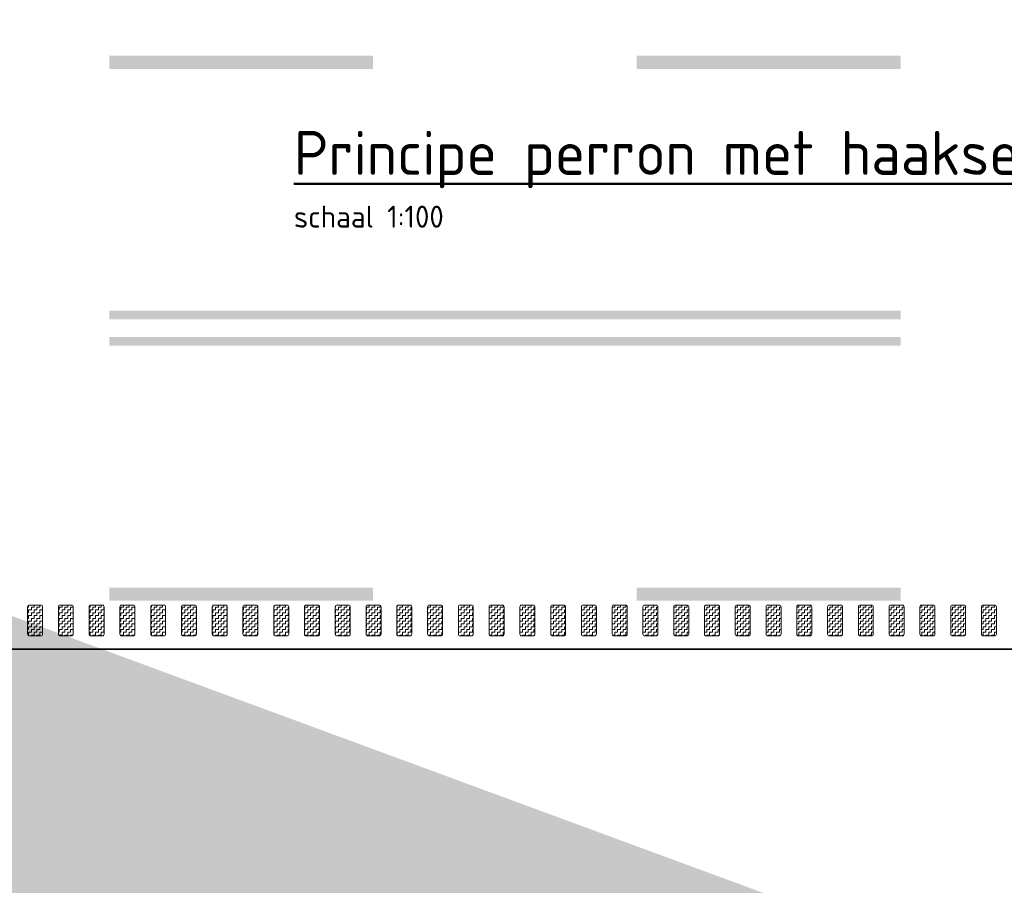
# Model space of a CAD drawing. Header units: metres. Extents: x -699 to 2316, y -1199 to 781.
# Tile 415 of 593: x 795 to 806, y -201 to -191. Entities that reach past the tile are written whole.
import ezdxf

# ---------------------------------------------------------------- set-up
doc = ezdxf.new("R2010")
doc.units = ezdxf.units.M
doc.linetypes.add('VW-3-3_STREEP', pattern=[6, 3, -3])
doc.linetypes.add('VW-9-3_STREEP', pattern=[12, 9, -3])
for name, color, linetype, lineweight in [('N-WA-VW-MARKERING_DYNAMISCH-G', 7, 'Continuous', 35), ('N-WE-VH-KANTVERHARDING-G', 210, 'Continuous', 35), ('N-WE-VW-MARKERING_LANGS_STREEP_33-G', 7, 'VW-3-3_STREEP', 13), ('N-WE-VW-MARKERING_LANGS_STREEP_93-G', 7, 'VW-9-3_STREEP', 13), ('X-XX-AL-T25', 7, 'Continuous', 25), ('X-XX-AL-T50', 130, 'Continuous', 50)]:
    doc.layers.add(name, color=color, linetype=linetype, lineweight=lineweight)
doc.layers.add('X-XX-AL-TEKENBLAD_VIEWPORT-G', color=7, linetype='Continuous', lineweight=18, plot=False)
doc.styles.add('NLCS-ISO-M100-T25', font='NLCS-ISO.ttf', dxfattribs={"height": 0.25})
doc.styles.add('NLCS-ISO-M100-T50', font='NLCS-ISO.ttf', dxfattribs={"height": 0.5})
pattern_1 = [(180, (0, 63.882073), (-0.03175, -0.03175), [0.03175, -0.03175]), (270, (-0.03175, 63.882073), (0.03175, -0.03175), [0.03175, -0.03175])]

msp = doc.modelspace()

# ---------------------------------------------------------------- hatches: boundary and pattern name
at = {"layer": 'N-WA-VW-MARKERING_DYNAMISCH-G', "lineweight": 9}
h = msp.add_hatch(dxfattribs=at)
h.set_pattern_fill('ZIGZAG', color=8, scale=0.01, angle=180, style=0)
h.set_pattern_definition(pattern_1)
edge = h.paths.add_edge_path()
edge.add_line((794.9017, -197.6506), (795.0317, -197.6506))
edge.add_arc((795.0317, -197.6706), 0.02, 0, 90, ccw=False)
edge.add_line((795.0517, -197.6706), (795.0517, -197.9806))
edge.add_arc((795.0317, -197.9806), 0.02, 270, 360, ccw=False)
edge.add_line((795.0317, -198.0006), (794.9017, -198.0006))
edge.add_arc((794.9017, -197.9806), 0.02, 180, 270, ccw=False)
edge.add_line((794.8817, -197.9806), (794.8817, -197.6706))
edge.add_arc((794.9017, -197.6706), 0.02, 90, 180, ccw=False)
h = msp.add_hatch(dxfattribs=at)
h.set_pattern_fill('ZIGZAG', color=8, scale=0.01, angle=180, style=0)
h.set_pattern_definition(pattern_1)
edge = h.paths.add_edge_path()
edge.add_line((795.2517, -197.6506), (795.3817, -197.6506))
edge.add_arc((795.3817, -197.6706), 0.02, 0, 90, ccw=False)
edge.add_line((795.4017, -197.6706), (795.4017, -197.9806))
edge.add_arc((795.3817, -197.9806), 0.02, 270, 360, ccw=False)
edge.add_line((795.3817, -198.0006), (795.2517, -198.0006))
edge.add_arc((795.2517, -197.9806), 0.02, 180, 270, ccw=False)
edge.add_line((795.2317, -197.9806), (795.2317, -197.6706))
edge.add_arc((795.2517, -197.6706), 0.02, 90, 180, ccw=False)
h = msp.add_hatch(dxfattribs=at)
h.set_pattern_fill('ZIGZAG', color=8, scale=0.01, angle=180, style=0)
h.set_pattern_definition(pattern_1)
edge = h.paths.add_edge_path()
edge.add_line((795.6017, -197.6506), (795.7317, -197.6506))
edge.add_arc((795.7317, -197.6706), 0.02, 0, 90, ccw=False)
edge.add_line((795.7517, -197.6706), (795.7517, -197.9806))
edge.add_arc((795.7317, -197.9806), 0.02, 270, 360, ccw=False)
edge.add_line((795.7317, -198.0006), (795.6017, -198.0006))
edge.add_arc((795.6017, -197.9806), 0.02, 180, 270, ccw=False)
edge.add_line((795.5817, -197.9806), (795.5817, -197.6706))
edge.add_arc((795.6017, -197.6706), 0.02, 90, 180, ccw=False)
h = msp.add_hatch(dxfattribs=at)
h.set_pattern_fill('ZIGZAG', color=8, scale=0.01, angle=180, style=0)
h.set_pattern_definition(pattern_1)
edge = h.paths.add_edge_path()
edge.add_line((795.9517, -197.6506), (796.0817, -197.6506))
edge.add_arc((796.0817, -197.6706), 0.02, 0, 90, ccw=False)
edge.add_line((796.1017, -197.6706), (796.1017, -197.9806))
edge.add_arc((796.0817, -197.9806), 0.02, 270, 360, ccw=False)
edge.add_line((796.0817, -198.0006), (795.9517, -198.0006))
edge.add_arc((795.9517, -197.9806), 0.02, 180, 270, ccw=False)
edge.add_line((795.9317, -197.9806), (795.9317, -197.6706))
edge.add_arc((795.9517, -197.6706), 0.02, 90, 180, ccw=False)
h = msp.add_hatch(dxfattribs=at)
h.set_pattern_fill('ZIGZAG', color=8, scale=0.01, angle=180, style=0)
h.set_pattern_definition(pattern_1)
edge = h.paths.add_edge_path()
edge.add_line((796.3017, -197.6506), (796.4317, -197.6506))
edge.add_arc((796.4317, -197.6706), 0.02, 0, 90, ccw=False)
edge.add_line((796.4517, -197.6706), (796.4517, -197.9806))
edge.add_arc((796.4317, -197.9806), 0.02, 270, 360, ccw=False)
edge.add_line((796.4317, -198.0006), (796.3017, -198.0006))
edge.add_arc((796.3017, -197.9806), 0.02, 180, 270, ccw=False)
edge.add_line((796.2817, -197.9806), (796.2817, -197.6706))
edge.add_arc((796.3017, -197.6706), 0.02, 90, 180, ccw=False)
h = msp.add_hatch(dxfattribs=at)
h.set_pattern_fill('ZIGZAG', color=8, scale=0.01, angle=180, style=0)
h.set_pattern_definition(pattern_1)
edge = h.paths.add_edge_path()
edge.add_line((796.6517, -197.6506), (796.7817, -197.6506))
edge.add_arc((796.7817, -197.6706), 0.02, 0, 90, ccw=False)
edge.add_line((796.8017, -197.6706), (796.8017, -197.9806))
edge.add_arc((796.7817, -197.9806), 0.02, 270, 360, ccw=False)
edge.add_line((796.7817, -198.0006), (796.6517, -198.0006))
edge.add_arc((796.6517, -197.9806), 0.02, 180, 270, ccw=False)
edge.add_line((796.6317, -197.9806), (796.6317, -197.6706))
edge.add_arc((796.6517, -197.6706), 0.02, 90, 180, ccw=False)
h = msp.add_hatch(dxfattribs=at)
h.set_pattern_fill('ZIGZAG', color=8, scale=0.01, angle=180, style=0)
h.set_pattern_definition(pattern_1)
edge = h.paths.add_edge_path()
edge.add_line((797.0017, -197.6506), (797.1317, -197.6506))
edge.add_arc((797.1317, -197.6706), 0.02, 0, 90, ccw=False)
edge.add_line((797.1517, -197.6706), (797.1517, -197.9806))
edge.add_arc((797.1317, -197.9806), 0.02, 270, 360, ccw=False)
edge.add_line((797.1317, -198.0006), (797.0017, -198.0006))
edge.add_arc((797.0017, -197.9806), 0.02, 180, 270, ccw=False)
edge.add_line((796.9817, -197.9806), (796.9817, -197.6706))
edge.add_arc((797.0017, -197.6706), 0.02, 90, 180, ccw=False)
h = msp.add_hatch(dxfattribs=at)
h.set_pattern_fill('ZIGZAG', color=8, scale=0.01, angle=180, style=0)
h.set_pattern_definition(pattern_1)
edge = h.paths.add_edge_path()
edge.add_line((797.3517, -197.6506), (797.4817, -197.6506))
edge.add_arc((797.4817, -197.6706), 0.02, 0, 90, ccw=False)
edge.add_line((797.5017, -197.6706), (797.5017, -197.9806))
edge.add_arc((797.4817, -197.9806), 0.02, 270, 360, ccw=False)
edge.add_line((797.4817, -198.0006), (797.3517, -198.0006))
edge.add_arc((797.3517, -197.9806), 0.02, 180, 270, ccw=False)
edge.add_line((797.3317, -197.9806), (797.3317, -197.6706))
edge.add_arc((797.3517, -197.6706), 0.02, 90, 180, ccw=False)
h = msp.add_hatch(dxfattribs=at)
h.set_pattern_fill('ZIGZAG', color=8, scale=0.01, angle=180, style=0)
h.set_pattern_definition(pattern_1)
edge = h.paths.add_edge_path()
edge.add_line((797.7017, -197.6506), (797.8317, -197.6506))
edge.add_arc((797.8317, -197.6706), 0.02, 0, 90, ccw=False)
edge.add_line((797.8517, -197.6706), (797.8517, -197.9806))
edge.add_arc((797.8317, -197.9806), 0.02, 270, 360, ccw=False)
edge.add_line((797.8317, -198.0006), (797.7017, -198.0006))
edge.add_arc((797.7017, -197.9806), 0.02, 180, 270, ccw=False)
edge.add_line((797.6817, -197.9806), (797.6817, -197.6706))
edge.add_arc((797.7017, -197.6706), 0.02, 90, 180, ccw=False)
h = msp.add_hatch(dxfattribs=at)
h.set_pattern_fill('ZIGZAG', color=8, scale=0.01, angle=180, style=0)
h.set_pattern_definition(pattern_1)
edge = h.paths.add_edge_path()
edge.add_line((798.0517, -197.6506), (798.1817, -197.6506))
edge.add_arc((798.1817, -197.6706), 0.02, 0, 90, ccw=False)
edge.add_line((798.2017, -197.6706), (798.2017, -197.9806))
edge.add_arc((798.1817, -197.9806), 0.02, 270, 360, ccw=False)
edge.add_line((798.1817, -198.0006), (798.0517, -198.0006))
edge.add_arc((798.0517, -197.9806), 0.02, 180, 270, ccw=False)
edge.add_line((798.0317, -197.9806), (798.0317, -197.6706))
edge.add_arc((798.0517, -197.6706), 0.02, 90, 180, ccw=False)
h = msp.add_hatch(dxfattribs=at)
h.set_pattern_fill('ZIGZAG', color=8, scale=0.01, angle=180, style=0)
h.set_pattern_definition(pattern_1)
edge = h.paths.add_edge_path()
edge.add_line((798.4017, -197.6506), (798.5317, -197.6506))
edge.add_arc((798.5317, -197.6706), 0.02, 0, 90, ccw=False)
edge.add_line((798.5517, -197.6706), (798.5517, -197.9806))
edge.add_arc((798.5317, -197.9806), 0.02, 270, 360, ccw=False)
edge.add_line((798.5317, -198.0006), (798.4017, -198.0006))
edge.add_arc((798.4017, -197.9806), 0.02, 180, 270, ccw=False)
edge.add_line((798.3817, -197.9806), (798.3817, -197.6706))
edge.add_arc((798.4017, -197.6706), 0.02, 90, 180, ccw=False)
h = msp.add_hatch(dxfattribs=at)
h.set_pattern_fill('ZIGZAG', color=8, scale=0.01, angle=180, style=0)
h.set_pattern_definition(pattern_1)
edge = h.paths.add_edge_path()
edge.add_line((798.7517, -197.6506), (798.8817, -197.6506))
edge.add_arc((798.8817, -197.6706), 0.02, 0, 90, ccw=False)
edge.add_line((798.9017, -197.6706), (798.9017, -197.9806))
edge.add_arc((798.8817, -197.9806), 0.02, 270, 360, ccw=False)
edge.add_line((798.8817, -198.0006), (798.7517, -198.0006))
edge.add_arc((798.7517, -197.9806), 0.02, 180, 270, ccw=False)
edge.add_line((798.7317, -197.9806), (798.7317, -197.6706))
edge.add_arc((798.7517, -197.6706), 0.02, 90, 180, ccw=False)
h = msp.add_hatch(dxfattribs=at)
h.set_pattern_fill('ZIGZAG', color=8, scale=0.01, angle=180, style=0)
h.set_pattern_definition(pattern_1)
edge = h.paths.add_edge_path()
edge.add_line((799.1017, -197.6506), (799.2317, -197.6506))
edge.add_arc((799.2317, -197.6706), 0.02, 0, 90, ccw=False)
edge.add_line((799.2517, -197.6706), (799.2517, -197.9806))
edge.add_arc((799.2317, -197.9806), 0.02, 270, 360, ccw=False)
edge.add_line((799.2317, -198.0006), (799.1017, -198.0006))
edge.add_arc((799.1017, -197.9806), 0.02, 180, 270, ccw=False)
edge.add_line((799.0817, -197.9806), (799.0817, -197.6706))
edge.add_arc((799.1017, -197.6706), 0.02, 90, 180, ccw=False)
h = msp.add_hatch(dxfattribs=at)
h.set_pattern_fill('ZIGZAG', color=8, scale=0.01, angle=180, style=0)
h.set_pattern_definition(pattern_1)
edge = h.paths.add_edge_path()
edge.add_line((799.4517, -197.6506), (799.5817, -197.6506))
edge.add_arc((799.5817, -197.6706), 0.02, 0, 90, ccw=False)
edge.add_line((799.6017, -197.6706), (799.6017, -197.9806))
edge.add_arc((799.5817, -197.9806), 0.02, 270, 360, ccw=False)
edge.add_line((799.5817, -198.0006), (799.4517, -198.0006))
edge.add_arc((799.4517, -197.9806), 0.02, 180, 270, ccw=False)
edge.add_line((799.4317, -197.9806), (799.4317, -197.6706))
edge.add_arc((799.4517, -197.6706), 0.02, 90, 180, ccw=False)
h = msp.add_hatch(dxfattribs=at)
h.set_pattern_fill('ZIGZAG', color=8, scale=0.01, angle=180, style=0)
h.set_pattern_definition(pattern_1)
edge = h.paths.add_edge_path()
edge.add_line((799.8017, -197.6506), (799.9317, -197.6506))
edge.add_arc((799.9317, -197.6706), 0.02, 0, 90, ccw=False)
edge.add_line((799.9517, -197.6706), (799.9517, -197.9806))
edge.add_arc((799.9317, -197.9806), 0.02, 270, 360, ccw=False)
edge.add_line((799.9317, -198.0006), (799.8017, -198.0006))
edge.add_arc((799.8017, -197.9806), 0.02, 180, 270, ccw=False)
edge.add_line((799.7817, -197.9806), (799.7817, -197.6706))
edge.add_arc((799.8017, -197.6706), 0.02, 90, 180, ccw=False)
h = msp.add_hatch(dxfattribs=at)
h.set_pattern_fill('ZIGZAG', color=8, scale=0.01, angle=180, style=0)
h.set_pattern_definition(pattern_1)
edge = h.paths.add_edge_path()
edge.add_line((800.1517, -197.6506), (800.2817, -197.6506))
edge.add_arc((800.2817, -197.6706), 0.02, 0, 90, ccw=False)
edge.add_line((800.3017, -197.6706), (800.3017, -197.9806))
edge.add_arc((800.2817, -197.9806), 0.02, 270, 360, ccw=False)
edge.add_line((800.2817, -198.0006), (800.1517, -198.0006))
edge.add_arc((800.1517, -197.9806), 0.02, 180, 270, ccw=False)
edge.add_line((800.1317, -197.9806), (800.1317, -197.6706))
edge.add_arc((800.1517, -197.6706), 0.02, 90, 180, ccw=False)
h = msp.add_hatch(dxfattribs=at)
h.set_pattern_fill('ZIGZAG', color=8, scale=0.01, angle=180, style=0)
h.set_pattern_definition(pattern_1)
edge = h.paths.add_edge_path()
edge.add_line((800.5017, -197.6506), (800.6317, -197.6506))
edge.add_arc((800.6317, -197.6706), 0.02, 0, 90, ccw=False)
edge.add_line((800.6517, -197.6706), (800.6517, -197.9806))
edge.add_arc((800.6317, -197.9806), 0.02, 270, 360, ccw=False)
edge.add_line((800.6317, -198.0006), (800.5017, -198.0006))
edge.add_arc((800.5017, -197.9806), 0.02, 180, 270, ccw=False)
edge.add_line((800.4817, -197.9806), (800.4817, -197.6706))
edge.add_arc((800.5017, -197.6706), 0.02, 90, 180, ccw=False)
h = msp.add_hatch(dxfattribs=at)
h.set_pattern_fill('ZIGZAG', color=8, scale=0.01, angle=180, style=0)
h.set_pattern_definition(pattern_1)
edge = h.paths.add_edge_path()
edge.add_line((800.8517, -197.6506), (800.9817, -197.6506))
edge.add_arc((800.9817, -197.6706), 0.02, 0, 90, ccw=False)
edge.add_line((801.0017, -197.6706), (801.0017, -197.9806))
edge.add_arc((800.9817, -197.9806), 0.02, 270, 360, ccw=False)
edge.add_line((800.9817, -198.0006), (800.8517, -198.0006))
edge.add_arc((800.8517, -197.9806), 0.02, 180, 270, ccw=False)
edge.add_line((800.8317, -197.9806), (800.8317, -197.6706))
edge.add_arc((800.8517, -197.6706), 0.02, 90, 180, ccw=False)
h = msp.add_hatch(dxfattribs=at)
h.set_pattern_fill('ZIGZAG', color=8, scale=0.01, angle=180, style=0)
h.set_pattern_definition(pattern_1)
edge = h.paths.add_edge_path()
edge.add_line((801.2017, -197.6506), (801.3317, -197.6506))
edge.add_arc((801.3317, -197.6706), 0.02, 0, 90, ccw=False)
edge.add_line((801.3517, -197.6706), (801.3517, -197.9806))
edge.add_arc((801.3317, -197.9806), 0.02, 270, 360, ccw=False)
edge.add_line((801.3317, -198.0006), (801.2017, -198.0006))
edge.add_arc((801.2017, -197.9806), 0.02, 180, 270, ccw=False)
edge.add_line((801.1817, -197.9806), (801.1817, -197.6706))
edge.add_arc((801.2017, -197.6706), 0.02, 90, 180, ccw=False)
h = msp.add_hatch(dxfattribs=at)
h.set_pattern_fill('ZIGZAG', color=8, scale=0.01, angle=180, style=0)
h.set_pattern_definition(pattern_1)
edge = h.paths.add_edge_path()
edge.add_line((801.5517, -197.6506), (801.6817, -197.6506))
edge.add_arc((801.6817, -197.6706), 0.02, 0, 90, ccw=False)
edge.add_line((801.7017, -197.6706), (801.7017, -197.9806))
edge.add_arc((801.6817, -197.9806), 0.02, 270, 360, ccw=False)
edge.add_line((801.6817, -198.0006), (801.5517, -198.0006))
edge.add_arc((801.5517, -197.9806), 0.02, 180, 270, ccw=False)
edge.add_line((801.5317, -197.9806), (801.5317, -197.6706))
edge.add_arc((801.5517, -197.6706), 0.02, 90, 180, ccw=False)
h = msp.add_hatch(dxfattribs=at)
h.set_pattern_fill('ZIGZAG', color=8, scale=0.01, angle=180, style=0)
h.set_pattern_definition(pattern_1)
edge = h.paths.add_edge_path()
edge.add_line((801.9017, -197.6506), (802.0317, -197.6506))
edge.add_arc((802.0317, -197.6706), 0.02, 0, 90, ccw=False)
edge.add_line((802.0517, -197.6706), (802.0517, -197.9806))
edge.add_arc((802.0317, -197.9806), 0.02, 270, 360, ccw=False)
edge.add_line((802.0317, -198.0006), (801.9017, -198.0006))
edge.add_arc((801.9017, -197.9806), 0.02, 180, 270, ccw=False)
edge.add_line((801.8817, -197.9806), (801.8817, -197.6706))
edge.add_arc((801.9017, -197.6706), 0.02, 90, 180, ccw=False)
h = msp.add_hatch(dxfattribs=at)
h.set_pattern_fill('ZIGZAG', color=8, scale=0.01, angle=180, style=0)
h.set_pattern_definition(pattern_1)
edge = h.paths.add_edge_path()
edge.add_line((802.2517, -197.6506), (802.3817, -197.6506))
edge.add_arc((802.3817, -197.6706), 0.02, 0, 90, ccw=False)
edge.add_line((802.4017, -197.6706), (802.4017, -197.9806))
edge.add_arc((802.3817, -197.9806), 0.02, 270, 360, ccw=False)
edge.add_line((802.3817, -198.0006), (802.2517, -198.0006))
edge.add_arc((802.2517, -197.9806), 0.02, 180, 270, ccw=False)
edge.add_line((802.2317, -197.9806), (802.2317, -197.6706))
edge.add_arc((802.2517, -197.6706), 0.02, 90, 180, ccw=False)
h = msp.add_hatch(dxfattribs=at)
h.set_pattern_fill('ZIGZAG', color=8, scale=0.01, angle=180, style=0)
h.set_pattern_definition(pattern_1)
edge = h.paths.add_edge_path()
edge.add_line((802.6017, -197.6506), (802.7317, -197.6506))
edge.add_arc((802.7317, -197.6706), 0.02, 0, 90, ccw=False)
edge.add_line((802.7517, -197.6706), (802.7517, -197.9806))
edge.add_arc((802.7317, -197.9806), 0.02, 270, 360, ccw=False)
edge.add_line((802.7317, -198.0006), (802.6017, -198.0006))
edge.add_arc((802.6017, -197.9806), 0.02, 180, 270, ccw=False)
edge.add_line((802.5817, -197.9806), (802.5817, -197.6706))
edge.add_arc((802.6017, -197.6706), 0.02, 90, 180, ccw=False)
h = msp.add_hatch(dxfattribs=at)
h.set_pattern_fill('ZIGZAG', color=8, scale=0.01, angle=180, style=0)
h.set_pattern_definition(pattern_1)
edge = h.paths.add_edge_path()
edge.add_line((802.9517, -197.6506), (803.0817, -197.6506))
edge.add_arc((803.0817, -197.6706), 0.02, 0, 90, ccw=False)
edge.add_line((803.1017, -197.6706), (803.1017, -197.9806))
edge.add_arc((803.0817, -197.9806), 0.02, 270, 360, ccw=False)
edge.add_line((803.0817, -198.0006), (802.9517, -198.0006))
edge.add_arc((802.9517, -197.9806), 0.02, 180, 270, ccw=False)
edge.add_line((802.9317, -197.9806), (802.9317, -197.6706))
edge.add_arc((802.9517, -197.6706), 0.02, 90, 180, ccw=False)
h = msp.add_hatch(dxfattribs=at)
h.set_pattern_fill('ZIGZAG', color=8, scale=0.01, angle=180, style=0)
h.set_pattern_definition(pattern_1)
edge = h.paths.add_edge_path()
edge.add_line((803.3017, -197.6506), (803.4317, -197.6506))
edge.add_arc((803.4317, -197.6706), 0.02, 0, 90, ccw=False)
edge.add_line((803.4517, -197.6706), (803.4517, -197.9806))
edge.add_arc((803.4317, -197.9806), 0.02, 270, 360, ccw=False)
edge.add_line((803.4317, -198.0006), (803.3017, -198.0006))
edge.add_arc((803.3017, -197.9806), 0.02, 180, 270, ccw=False)
edge.add_line((803.2817, -197.9806), (803.2817, -197.6706))
edge.add_arc((803.3017, -197.6706), 0.02, 90, 180, ccw=False)
h = msp.add_hatch(dxfattribs=at)
h.set_pattern_fill('ZIGZAG', color=8, scale=0.01, angle=180, style=0)
h.set_pattern_definition(pattern_1)
edge = h.paths.add_edge_path()
edge.add_line((803.6517, -197.6506), (803.7817, -197.6506))
edge.add_arc((803.7817, -197.6706), 0.02, 0, 90, ccw=False)
edge.add_line((803.8017, -197.6706), (803.8017, -197.9806))
edge.add_arc((803.7817, -197.9806), 0.02, 270, 360, ccw=False)
edge.add_line((803.7817, -198.0006), (803.6517, -198.0006))
edge.add_arc((803.6517, -197.9806), 0.02, 180, 270, ccw=False)
edge.add_line((803.6317, -197.9806), (803.6317, -197.6706))
edge.add_arc((803.6517, -197.6706), 0.02, 90, 180, ccw=False)
h = msp.add_hatch(dxfattribs=at)
h.set_pattern_fill('ZIGZAG', color=8, scale=0.01, angle=180, style=0)
h.set_pattern_definition(pattern_1)
edge = h.paths.add_edge_path()
edge.add_line((804.0017, -197.6506), (804.1317, -197.6506))
edge.add_arc((804.1317, -197.6706), 0.02, 0, 90, ccw=False)
edge.add_line((804.1517, -197.6706), (804.1517, -197.9806))
edge.add_arc((804.1317, -197.9806), 0.02, 270, 360, ccw=False)
edge.add_line((804.1317, -198.0006), (804.0017, -198.0006))
edge.add_arc((804.0017, -197.9806), 0.02, 180, 270, ccw=False)
edge.add_line((803.9817, -197.9806), (803.9817, -197.6706))
edge.add_arc((804.0017, -197.6706), 0.02, 90, 180, ccw=False)
h = msp.add_hatch(dxfattribs=at)
h.set_pattern_fill('ZIGZAG', color=8, scale=0.01, angle=180, style=0)
h.set_pattern_definition(pattern_1)
edge = h.paths.add_edge_path()
edge.add_line((804.3517, -197.6506), (804.4817, -197.6506))
edge.add_arc((804.4817, -197.6706), 0.02, 0, 90, ccw=False)
edge.add_line((804.5017, -197.6706), (804.5017, -197.9806))
edge.add_arc((804.4817, -197.9806), 0.02, 270, 360, ccw=False)
edge.add_line((804.4817, -198.0006), (804.3517, -198.0006))
edge.add_arc((804.3517, -197.9806), 0.02, 180, 270, ccw=False)
edge.add_line((804.3317, -197.9806), (804.3317, -197.6706))
edge.add_arc((804.3517, -197.6706), 0.02, 90, 180, ccw=False)
h = msp.add_hatch(dxfattribs=at)
h.set_pattern_fill('ZIGZAG', color=8, scale=0.01, angle=180, style=0)
h.set_pattern_definition(pattern_1)
edge = h.paths.add_edge_path()
edge.add_line((804.7017, -197.6506), (804.8317, -197.6506))
edge.add_arc((804.8317, -197.6706), 0.02, 0, 90, ccw=False)
edge.add_line((804.8517, -197.6706), (804.8517, -197.9806))
edge.add_arc((804.8317, -197.9806), 0.02, 270, 360, ccw=False)
edge.add_line((804.8317, -198.0006), (804.7017, -198.0006))
edge.add_arc((804.7017, -197.9806), 0.02, 180, 270, ccw=False)
edge.add_line((804.6817, -197.9806), (804.6817, -197.6706))
edge.add_arc((804.7017, -197.6706), 0.02, 90, 180, ccw=False)
h = msp.add_hatch(dxfattribs=at)
h.set_pattern_fill('ZIGZAG', color=8, scale=0.01, angle=180, style=0)
h.set_pattern_definition(pattern_1)
edge = h.paths.add_edge_path()
edge.add_line((805.0517, -197.6506), (805.1817, -197.6506))
edge.add_arc((805.1817, -197.6706), 0.02, 0, 90, ccw=False)
edge.add_line((805.2017, -197.6706), (805.2017, -197.9806))
edge.add_arc((805.1817, -197.9806), 0.02, 270, 360, ccw=False)
edge.add_line((805.1817, -198.0006), (805.0517, -198.0006))
edge.add_arc((805.0517, -197.9806), 0.02, 180, 270, ccw=False)
edge.add_line((805.0317, -197.9806), (805.0317, -197.6706))
edge.add_arc((805.0517, -197.6706), 0.02, 90, 180, ccw=False)
h = msp.add_hatch(dxfattribs=at)
h.set_pattern_fill('ZIGZAG', color=8, scale=0.01, angle=180, style=0)
h.set_pattern_definition(pattern_1)
edge = h.paths.add_edge_path()
edge.add_line((805.4017, -197.6506), (805.5317, -197.6506))
edge.add_arc((805.5317, -197.6706), 0.02, 0, 90, ccw=False)
edge.add_line((805.5517, -197.6706), (805.5517, -197.9806))
edge.add_arc((805.5317, -197.9806), 0.02, 270, 360, ccw=False)
edge.add_line((805.5317, -198.0006), (805.4017, -198.0006))
edge.add_arc((805.4017, -197.9806), 0.02, 180, 270, ccw=False)
edge.add_line((805.3817, -197.9806), (805.3817, -197.6706))
edge.add_arc((805.4017, -197.6706), 0.02, 90, 180, ccw=False)
h = msp.add_hatch(dxfattribs=at)
h.set_pattern_fill('ZIGZAG', color=8, scale=0.01, angle=180, style=0)
h.set_pattern_definition(pattern_1)
edge = h.paths.add_edge_path()
edge.add_line((805.7517, -197.6506), (805.8817, -197.6506))
edge.add_arc((805.8817, -197.6706), 0.02, 0, 90, ccw=False)
edge.add_line((805.9017, -197.6706), (805.9017, -197.9806))
edge.add_arc((805.8817, -197.9806), 0.02, 270, 360, ccw=False)
edge.add_line((805.8817, -198.0006), (805.7517, -198.0006))
edge.add_arc((805.7517, -197.9806), 0.02, 180, 270, ccw=False)
edge.add_line((805.7317, -197.9806), (805.7317, -197.6706))
edge.add_arc((805.7517, -197.6706), 0.02, 90, 180, ccw=False)

# ---------------------------------------------------------------- linework, layer by layer
at = {"layer": 'N-WA-VW-MARKERING_DYNAMISCH-G', "color": 8, "lineweight": 9}
for points in [[(794.9017, -197.6506), (795.0317, -197.6506, -0.4142136), (795.0517, -197.6706), (795.0517, -197.9806, -0.4142136), (795.0317, -198.0006), (794.9017, -198.0006, -0.4142136), (794.8817, -197.9806), (794.8817, -197.6706, -0.4142136)], [(795.2517, -197.6506), (795.3817, -197.6506, -0.4142136), (795.4017, -197.6706), (795.4017, -197.9806, -0.4142136), (795.3817, -198.0006), (795.2517, -198.0006, -0.4142136), (795.2317, -197.9806), (795.2317, -197.6706, -0.4142136)], [(795.6017, -197.6506), (795.7317, -197.6506, -0.4142136), (795.7517, -197.6706), (795.7517, -197.9806, -0.4142136), (795.7317, -198.0006), (795.6017, -198.0006, -0.4142136), (795.5817, -197.9806), (795.5817, -197.6706, -0.4142136)], [(795.9517, -197.6506), (796.0817, -197.6506, -0.4142136), (796.1017, -197.6706), (796.1017, -197.9806, -0.4142136), (796.0817, -198.0006), (795.9517, -198.0006, -0.4142136), (795.9317, -197.9806), (795.9317, -197.6706, -0.4142136)], [(796.3017, -197.6506), (796.4317, -197.6506, -0.4142136), (796.4517, -197.6706), (796.4517, -197.9806, -0.4142136), (796.4317, -198.0006), (796.3017, -198.0006, -0.4142136), (796.2817, -197.9806), (796.2817, -197.6706, -0.4142136)], [(796.6517, -197.6506), (796.7817, -197.6506, -0.4142136), (796.8017, -197.6706), (796.8017, -197.9806, -0.4142136), (796.7817, -198.0006), (796.6517, -198.0006, -0.4142136), (796.6317, -197.9806), (796.6317, -197.6706, -0.4142136)], [(797.0017, -197.6506), (797.1317, -197.6506, -0.4142136), (797.1517, -197.6706), (797.1517, -197.9806, -0.4142136), (797.1317, -198.0006), (797.0017, -198.0006, -0.4142136), (796.9817, -197.9806), (796.9817, -197.6706, -0.4142136)], [(797.3517, -197.6506), (797.4817, -197.6506, -0.4142136), (797.5017, -197.6706), (797.5017, -197.9806, -0.4142136), (797.4817, -198.0006), (797.3517, -198.0006, -0.4142136), (797.3317, -197.9806), (797.3317, -197.6706, -0.4142136)], [(797.7017, -197.6506), (797.8317, -197.6506, -0.4142136), (797.8517, -197.6706), (797.8517, -197.9806, -0.4142136), (797.8317, -198.0006), (797.7017, -198.0006, -0.4142136), (797.6817, -197.9806), (797.6817, -197.6706, -0.4142136)], [(798.0517, -197.6506), (798.1817, -197.6506, -0.4142136), (798.2017, -197.6706), (798.2017, -197.9806, -0.4142136), (798.1817, -198.0006), (798.0517, -198.0006, -0.4142136), (798.0317, -197.9806), (798.0317, -197.6706, -0.4142136)], [(798.4017, -197.6506), (798.5317, -197.6506, -0.4142136), (798.5517, -197.6706), (798.5517, -197.9806, -0.4142136), (798.5317, -198.0006), (798.4017, -198.0006, -0.4142136), (798.3817, -197.9806), (798.3817, -197.6706, -0.4142136)], [(798.7517, -197.6506), (798.8817, -197.6506, -0.4142136), (798.9017, -197.6706), (798.9017, -197.9806, -0.4142136), (798.8817, -198.0006), (798.7517, -198.0006, -0.4142136), (798.7317, -197.9806), (798.7317, -197.6706, -0.4142136)], [(799.1017, -197.6506), (799.2317, -197.6506, -0.4142136), (799.2517, -197.6706), (799.2517, -197.9806, -0.4142136), (799.2317, -198.0006), (799.1017, -198.0006, -0.4142136), (799.0817, -197.9806), (799.0817, -197.6706, -0.4142136)], [(799.4517, -197.6506), (799.5817, -197.6506, -0.4142136), (799.6017, -197.6706), (799.6017, -197.9806, -0.4142136), (799.5817, -198.0006), (799.4517, -198.0006, -0.4142136), (799.4317, -197.9806), (799.4317, -197.6706, -0.4142136)], [(799.8017, -197.6506), (799.9317, -197.6506, -0.4142136), (799.9517, -197.6706), (799.9517, -197.9806, -0.4142136), (799.9317, -198.0006), (799.8017, -198.0006, -0.4142136), (799.7817, -197.9806), (799.7817, -197.6706, -0.4142136)], [(800.1517, -197.6506), (800.2817, -197.6506, -0.4142136), (800.3017, -197.6706), (800.3017, -197.9806, -0.4142136), (800.2817, -198.0006), (800.1517, -198.0006, -0.4142136), (800.1317, -197.9806), (800.1317, -197.6706, -0.4142136)], [(800.5017, -197.6506), (800.6317, -197.6506, -0.4142136), (800.6517, -197.6706), (800.6517, -197.9806, -0.4142136), (800.6317, -198.0006), (800.5017, -198.0006, -0.4142136), (800.4817, -197.9806), (800.4817, -197.6706, -0.4142136)], [(800.8517, -197.6506), (800.9817, -197.6506, -0.4142136), (801.0017, -197.6706), (801.0017, -197.9806, -0.4142136), (800.9817, -198.0006), (800.8517, -198.0006, -0.4142136), (800.8317, -197.9806), (800.8317, -197.6706, -0.4142136)], [(801.2017, -197.6506), (801.3317, -197.6506, -0.4142136), (801.3517, -197.6706), (801.3517, -197.9806, -0.4142136), (801.3317, -198.0006), (801.2017, -198.0006, -0.4142136), (801.1817, -197.9806), (801.1817, -197.6706, -0.4142136)], [(801.5517, -197.6506), (801.6817, -197.6506, -0.4142136), (801.7017, -197.6706), (801.7017, -197.9806, -0.4142136), (801.6817, -198.0006), (801.5517, -198.0006, -0.4142136), (801.5317, -197.9806), (801.5317, -197.6706, -0.4142136)], [(801.9017, -197.6506), (802.0317, -197.6506, -0.4142136), (802.0517, -197.6706), (802.0517, -197.9806, -0.4142136), (802.0317, -198.0006), (801.9017, -198.0006, -0.4142136), (801.8817, -197.9806), (801.8817, -197.6706, -0.4142136)], [(802.2517, -197.6506), (802.3817, -197.6506, -0.4142136), (802.4017, -197.6706), (802.4017, -197.9806, -0.4142136), (802.3817, -198.0006), (802.2517, -198.0006, -0.4142136), (802.2317, -197.9806), (802.2317, -197.6706, -0.4142136)], [(802.6017, -197.6506), (802.7317, -197.6506, -0.4142136), (802.7517, -197.6706), (802.7517, -197.9806, -0.4142136), (802.7317, -198.0006), (802.6017, -198.0006, -0.4142136), (802.5817, -197.9806), (802.5817, -197.6706, -0.4142136)], [(802.9517, -197.6506), (803.0817, -197.6506, -0.4142136), (803.1017, -197.6706), (803.1017, -197.9806, -0.4142136), (803.0817, -198.0006), (802.9517, -198.0006, -0.4142136), (802.9317, -197.9806), (802.9317, -197.6706, -0.4142136)], [(803.3017, -197.6506), (803.4317, -197.6506, -0.4142136), (803.4517, -197.6706), (803.4517, -197.9806, -0.4142136), (803.4317, -198.0006), (803.3017, -198.0006, -0.4142136), (803.2817, -197.9806), (803.2817, -197.6706, -0.4142136)], [(803.6517, -197.6506), (803.7817, -197.6506, -0.4142136), (803.8017, -197.6706), (803.8017, -197.9806, -0.4142136), (803.7817, -198.0006), (803.6517, -198.0006, -0.4142136), (803.6317, -197.9806), (803.6317, -197.6706, -0.4142136)], [(804.0017, -197.6506), (804.1317, -197.6506, -0.4142136), (804.1517, -197.6706), (804.1517, -197.9806, -0.4142136), (804.1317, -198.0006), (804.0017, -198.0006, -0.4142136), (803.9817, -197.9806), (803.9817, -197.6706, -0.4142136)], [(804.3517, -197.6506), (804.4817, -197.6506, -0.4142136), (804.5017, -197.6706), (804.5017, -197.9806, -0.4142136), (804.4817, -198.0006), (804.3517, -198.0006, -0.4142136), (804.3317, -197.9806), (804.3317, -197.6706, -0.4142136)], [(804.7017, -197.6506), (804.8317, -197.6506, -0.4142136), (804.8517, -197.6706), (804.8517, -197.9806, -0.4142136), (804.8317, -198.0006), (804.7017, -198.0006, -0.4142136), (804.6817, -197.9806), (804.6817, -197.6706, -0.4142136)], [(805.0517, -197.6506), (805.1817, -197.6506, -0.4142136), (805.2017, -197.6706), (805.2017, -197.9806, -0.4142136), (805.1817, -198.0006), (805.0517, -198.0006, -0.4142136), (805.0317, -197.9806), (805.0317, -197.6706, -0.4142136)], [(805.4017, -197.6506), (805.5317, -197.6506, -0.4142136), (805.5517, -197.6706), (805.5517, -197.9806, -0.4142136), (805.5317, -198.0006), (805.4017, -198.0006, -0.4142136), (805.3817, -197.9806), (805.3817, -197.6706, -0.4142136)], [(805.7517, -197.6506), (805.8817, -197.6506, -0.4142136), (805.9017, -197.6706), (805.9017, -197.9806, -0.4142136), (805.8817, -198.0006), (805.7517, -198.0006, -0.4142136), (805.7317, -197.9806), (805.7317, -197.6706, -0.4142136)]]:
    msp.add_lwpolyline(points, format="xyb", close=True, dxfattribs=at)
at = {"layer": 'N-WE-VH-KANTVERHARDING-G'}
msp.add_line((758.069, -198.1506), (853.2321, -198.1506), dxfattribs=at)
at = {"layer": 'N-WE-VW-MARKERING_LANGS_STREEP_33-G', "color": 253, "linetype": 'Continuous'}
for points in [[(795.8116, -191.4006), (798.8116, -191.4006), (795.8116, -191.5506), (798.8116, -191.5506)], [(801.8116, -191.4006), (804.8116, -191.4006), (801.8116, -191.5506), (804.8116, -191.5506)], [(795.8116, -197.6006), (798.8116, -197.6006), (795.8116, -197.4506), (798.8116, -197.4506)], [(801.8116, -197.6006), (804.8116, -197.6006), (801.8116, -197.4506), (804.8116, -197.4506)]]:
    msp.add_solid(points, dxfattribs=at)
at = {"layer": 'N-WE-VW-MARKERING_LANGS_STREEP_93-G', "color": 253, "linetype": 'Continuous'}
for points in [[(795.8116, -194.3006), (804.8116, -194.3006), (795.8116, -194.4006), (804.8116, -194.4006)], [(795.8116, -194.7006), (804.8116, -194.7006), (795.8116, -194.6006), (804.8116, -194.6006)]]:
    msp.add_solid(points, dxfattribs=at)
at = {"layer": 'X-XX-AL-TEKENBLAD_VIEWPORT-G', "color": 3, "const_width": 5}
msp.add_lwpolyline([(853.2321, -222.0135), (758.069, -186.9347)], dxfattribs=at)

# ---------------------------------------------------------------- texts
at = {"layer": 'X-XX-AL-T25', "style": 'NLCS-ISO-M100-T25'}
msp.add_text('schaal 1:100', height=0.25, dxfattribs=at).set_placement((797.9107, -193.3567))
at = {"layer": 'X-XX-AL-T50', "style": 'NLCS-ISO-M100-T50'}
msp.add_text('%%UPrincipe perron met haakse toegang', height=0.5, dxfattribs=at).set_placement((797.9107, -192.7567))

doc.saveas('drawing.dxf')
